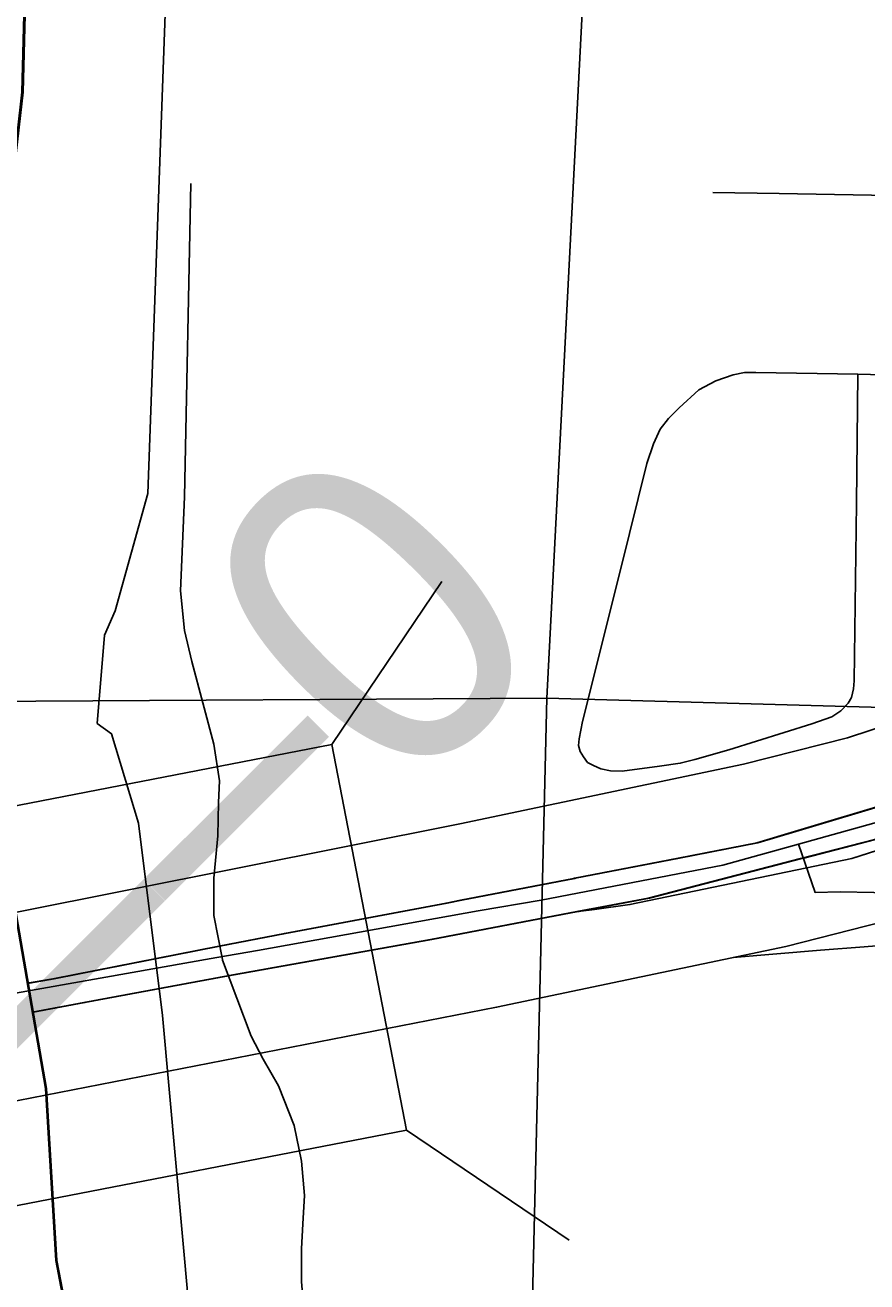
# Model space of a CAD drawing. Extents: x -132.8 to -73.3, y -60 to -26.
# Drawn here: x -126.0213 to -125.7515, y -49.3764 to -48.9734 of the extents above; entities that cross this region are included whole.
import ezdxf

# ---------------------------------------------------------------- set-up
doc = ezdxf.new("R2010")
doc.units = 0
for name, color, linetype in [('Default', 7, 'Continuous'), ('tdCoCityStreetMinor', 7, 'Continuous'), ('tdCoCoBndry', 7, 'Continuous'), ('tdCoCorpBndry', 7, 'Continuous'), ('tdCoDivCarto', 7, 'Continuous'), ('tdCoHydroRiver', 7, 'Continuous'), ('tdCoInt', 7, 'Continuous'), ('tdCoIntCL', 7, 'Continuous'), ('tdCoIntRte', 7, 'Continuous'), ('tdCoPrimary', 7, 'Continuous'), ('tdCoSectLine', 7, 'Continuous'), ('tdCoStBndry', 7, 'Continuous'), ('tdCoStrucNonDivPri', 7, 'Continuous'), ('tdCoTwpBndryShd', 7, 'Continuous'), ('tdStHwyPriRefPost1', 7, 'Continuous'), ('tdStHwyPriRefPost5', 7, 'Continuous')]:
    doc.layers.add(name, color=color, linetype=linetype)

msp = doc.modelspace()

# ---------------------------------------------------------------- linework, layer by layer
at = {"layer": 'Default'}
msp.add_lwpolyline([(-125.7943, -49.27238), (-125.76634, -49.26998), (-125.75235, -49.26892), (-125.74035, -49.26793), (-125.72933, -49.26678), (-125.71191, -49.26415), (-125.70379, -49.26267), (-125.69563, -49.26119), (-125.68018, -49.25757), (-125.6707, -49.25496), (-125.66587, -49.25363), (-125.65223, -49.24919), (-125.64409, -49.24626), (-125.63809, -49.24409), (-125.62411, -49.23916), (-125.61209, -49.23477), (-125.60702, -49.23291), (-125.60362, -49.23174), (-125.57683, -49.2225)], dxfattribs=at)
at = {"layer": 'tdCoCityStreetMinor'}
msp.add_line((-125.75439, -49.08534), (-125.71917, -49.08601), dxfattribs=at)
for points in [[(-125.93199, -49.38531), (-125.93277, -49.37621), (-125.93277, -49.3658), (-125.93225, -49.35773), (-125.93173, -49.34863), (-125.93277, -49.3377), (-125.93511, -49.32625), (-125.94006, -49.3135), (-125.945, -49.30491), (-125.9489, -49.29762), (-125.95801, -49.27317), (-125.95805, -49.27299), (-125.96087, -49.25885), (-125.96087, -49.24688), (-125.95957, -49.23335), (-125.95931, -49.22268), (-125.95905, -49.21566), (-125.96087, -49.20395), (-125.9679, -49.17741), (-125.97024, -49.16752), (-125.97154, -49.15477), (-125.97024, -49.12459), (-125.96817, -49.0242)], [(-125.80089, -49.027), (-125.7796, -49.0274), (-125.74995, -49.02794), (-125.71718, -49.02855)], [(-125.75439, -49.08534), (-125.75478, -49.12672), (-125.7555, -49.1836), (-125.7557, -49.18617), (-125.75635, -49.18893), (-125.75741, -49.19084), (-125.75976, -49.19327), (-125.76268, -49.19517), (-125.76907, -49.19746), (-125.79567, -49.20574), (-125.80656, -49.20882), (-125.81129, -49.21008), (-125.81792, -49.21103), (-125.82992, -49.21261), (-125.83363, -49.21253), (-125.8367, -49.2119), (-125.83915, -49.21079), (-125.84104, -49.20977), (-125.84231, -49.20803), (-125.84341, -49.2063), (-125.84389, -49.2044), (-125.84373, -49.20219), (-125.84262, -49.19667), (-125.83031, -49.14758), (-125.82195, -49.11397), (-125.8199, -49.10765), (-125.81769, -49.10292), (-125.81508, -49.09952), (-125.81161, -49.09605), (-125.8053, -49.09029), (-125.79985, -49.08745), (-125.79433, -49.08548), (-125.7907, -49.08477), (-125.78701, -49.08472), (-125.75439, -49.08534)]]:
    msp.add_lwpolyline(points, dxfattribs=at)
at = {"layer": 'tdCoCoBndry'}
for p, q in [((-126.01447, -49.31439), (-126.02609, -49.24691)), ((-126.01115, -49.36952), (-126.01447, -49.31439)), ((-126.00436, -49.40497), (-126.01115, -49.36952))]:
    msp.add_line(p, q, dxfattribs=at)
for points in [[(-125.75377, -48.53061), (-125.8229, -48.58349), (-125.86775, -48.61762), (-125.91385, -48.65555), (-125.94164, -48.68146), (-125.96437, -48.72633), (-125.98647, -48.76487), (-125.99531, -48.78257), (-126.01929, -48.87482), (-126.0224, -48.99487), (-126.02807, -49.04541), (-126.03311, -49.07953), (-126.03623, -49.19022), (-126.02647, -49.24691), (-126.01485, -49.31439), (-126.01153, -49.36952), (-126.00474, -49.40497), (-125.98116, -49.49398), (-125.96407, -49.56158), (-125.93624, -49.6595)], [(-125.93586, -49.6595), (-125.96369, -49.56158), (-125.98078, -49.49398), (-126.00436, -49.40497), (-126.01115, -49.36952), (-126.01447, -49.31439), (-126.02609, -49.24691), (-126.03585, -49.19022), (-126.03273, -49.07953), (-126.02769, -49.04541), (-126.02202, -48.99487), (-126.01891, -48.87482), (-125.99493, -48.78257), (-125.98609, -48.76487), (-125.96399, -48.72633), (-125.94127, -48.68146), (-125.91348, -48.65555), (-125.86737, -48.61762), (-125.82252, -48.58349), (-125.75339, -48.53061)]]:
    msp.add_lwpolyline(points, dxfattribs=at)
at = {"layer": 'tdCoCorpBndry'}
msp.add_lwpolyline([(-125.93586, -49.6595), (-125.96369, -49.56158), (-125.98078, -49.49398), (-126.00436, -49.40497), (-126.01115, -49.36952), (-126.01447, -49.31439), (-126.02609, -49.24691), (-126.03585, -49.19022), (-126.03273, -49.07953), (-126.02769, -49.04541), (-126.02202, -48.99487), (-126.01891, -48.87482), (-125.99493, -48.78257), (-125.98609, -48.76487), (-125.96399, -48.72633), (-125.94127, -48.68146), (-125.91348, -48.65555), (-125.86737, -48.61762), (-125.82252, -48.58349), (-125.75339, -48.53061), (-125.71262, -48.49942), (-125.66271, -48.4716), (-125.5661, -48.42199), (-125.20423, -48.32744)], dxfattribs=at)
at = {"layer": 'tdCoDivCarto'}
for p, q in [((-125.74249, -49.22246), (-125.77427, -49.23192)), ((-125.75625, -49.24059), (-125.70545, -49.22431)), ((-125.77427, -49.23192), (-125.78639, -49.23553)), ((-125.78639, -49.23553), (-125.81154, -49.24046)), ((-125.81154, -49.24046), (-125.84483, -49.24693)), ((-125.82744, -49.25541), (-125.75625, -49.24059)), ((-125.84512, -49.24698), (-125.88133, -49.25402)), ((-125.84483, -49.24693), (-125.84512, -49.24698)), ((-125.84483, -49.24693), (-125.84512, -49.24698)), ((-125.88598, -49.25489), (-125.93781, -49.26463)), ((-125.88133, -49.25402), (-125.88598, -49.25489)), ((-125.89095, -49.2666), (-125.84404, -49.25765)), ((-125.84404, -49.25765), (-125.83879, -49.25694)), ((-125.83879, -49.25694), (-125.82744, -49.25541)), ((-125.93781, -49.26463), (-125.95889, -49.26876)), ((-125.95433, -49.27794), (-125.89095, -49.2666)), ((-125.95889, -49.26876), (-126.01203, -49.27917)), ((-126.01203, -49.27917), (-126.02027, -49.28063)), ((-126.00217, -49.28682), (-125.95611, -49.27827)), ((-125.95611, -49.27827), (-125.95433, -49.27794)), ((-126.01868, -49.28985), (-126.00217, -49.28682))]:
    msp.add_line(p, q, dxfattribs=at)
for points in [[(-125.84404, -49.25765), (-125.83879, -49.25694), (-125.82744, -49.25541), (-125.75625, -49.24059), (-125.70545, -49.22431), (-125.66229, -49.21025)], [(-125.70752, -49.21227), (-125.74249, -49.22246), (-125.77427, -49.23192)], [(-125.70752, -49.21227), (-125.74249, -49.22246), (-125.77427, -49.23192)], [(-125.70752, -49.21227), (-125.74249, -49.22246), (-125.77427, -49.23192)], [(-125.7717, -49.24049), (-125.74866, -49.23454), (-125.70313, -49.21846)], [(-125.7717, -49.24049), (-125.74866, -49.23454), (-125.70313, -49.21846)], [(-125.77427, -49.23192), (-125.78639, -49.23553), (-125.81154, -49.24046), (-125.84483, -49.24693), (-125.84512, -49.24698)], [(-125.77427, -49.23192), (-125.78639, -49.23553), (-125.81154, -49.24046), (-125.84483, -49.24693), (-125.84512, -49.24698)], [(-125.77427, -49.23192), (-125.78639, -49.23553), (-125.81154, -49.24046), (-125.84483, -49.24693)], [(-125.84375, -49.25759), (-125.82116, -49.25328), (-125.77231, -49.24065)], [(-125.84375, -49.25759), (-125.82116, -49.25328), (-125.77231, -49.24065)], [(-125.77231, -49.24065), (-125.7717, -49.24049)], [(-125.77231, -49.24065), (-125.7717, -49.24049)], [(-125.84512, -49.24698), (-125.88133, -49.25402), (-125.88598, -49.25489), (-125.93781, -49.26463), (-125.95889, -49.26876), (-126.01203, -49.27917), (-126.02027, -49.28063)], [(-125.84512, -49.24698), (-125.88133, -49.25402), (-125.88598, -49.25489), (-125.93781, -49.26463), (-125.95889, -49.26876), (-126.01203, -49.27917), (-126.02027, -49.28063)], [(-125.84512, -49.24698), (-125.88133, -49.25402), (-125.88598, -49.25489), (-125.93781, -49.26463), (-125.95889, -49.26876), (-126.01203, -49.27917), (-126.01997, -49.28057)], [(-126.01868, -49.28985), (-126.00217, -49.28682), (-125.95611, -49.27827), (-125.95433, -49.27794), (-125.89095, -49.2666), (-125.84404, -49.25765)], [(-126.01868, -49.28985), (-126.00217, -49.28682), (-125.95611, -49.27827), (-125.95433, -49.27794), (-125.89095, -49.2666), (-125.84404, -49.25765)], [(-126.01868, -49.28985), (-126.00217, -49.28682), (-125.95611, -49.27827), (-125.95433, -49.27794), (-125.89095, -49.2666), (-125.84404, -49.25765)], [(-125.84404, -49.25765), (-125.84375, -49.25759)], [(-125.84404, -49.25765), (-125.84375, -49.25759)], [(-126.01997, -49.28057), (-126.02027, -49.28063)]]:
    msp.add_lwpolyline(points, dxfattribs=at)
at = {"layer": 'tdCoHydroRiver'}
msp.add_lwpolyline([(-125.90217, -49.59291), (-125.92255, -49.53237), (-125.94406, -49.45602), (-125.94812, -49.43224), (-125.9319, -49.41693), (-125.93312, -49.40427), (-125.96457, -49.40022), (-125.96885, -49.38432), (-125.97725, -49.29099), (-125.98496, -49.22923), (-125.99361, -49.20058), (-125.99826, -49.1973), (-125.99587, -49.16897), (-125.9925, -49.16117), (-125.98195, -49.12361), (-125.97424, -48.90767), (-125.96757, -48.89524), (-125.96685, -48.87002), (-125.94686, -48.7775), (-125.94438, -48.74602), (-125.92609, -48.7134), (-125.8969, -48.68584), (-125.8102, -48.63467), (-125.69747, -48.55585)], dxfattribs=at)
at = {"layer": 'tdCoInt'}
for points in [[(-126.30981, -49.31474), (-125.88193, -49.22946), (-125.79106, -49.21039), (-125.75771, -49.20186), (-125.68935, -49.17948), (-125.63604, -49.15817), (-125.61921, -49.15239)], [(-126.3085, -49.37376), (-125.8702, -49.28831), (-125.77746, -49.26885), (-125.741, -49.25952), (-125.66895, -49.23593), (-125.62136, -49.21692)]]:
    msp.add_lwpolyline(points, dxfattribs=at)
at = {"layer": 'tdCoIntCL'}
for points in [[(-125.77334, -49.23602), (-125.74464, -49.22794)], [(-126.04326, -49.28715), (-125.95986, -49.27238), (-125.94686, -49.27008), (-125.87611, -49.25739), (-125.85584, -49.25392), (-125.7976, -49.24278), (-125.77334, -49.23602)], [(-125.77334, -49.23602), (-125.76799, -49.25152), (-125.76003, -49.2513), (-125.74922, -49.25152), (-125.73754, -49.2525), (-125.72532, -49.2537), (-125.7131, -49.25534), (-125.69989, -49.25741), (-125.69094, -49.25796), (-125.68188, -49.25752), (-125.67479, -49.25654), (-125.65729, -49.2525)]]:
    msp.add_lwpolyline(points, dxfattribs=at)
at = {"layer": 'tdCoIntRte'}
for points in [[(-126.01906, -49.28985), (-126.00255, -49.28682), (-125.95649, -49.27827), (-125.95471, -49.27794), (-125.89133, -49.2666), (-125.84442, -49.25765), (-125.82154, -49.25328), (-125.77269, -49.24065), (-125.74904, -49.23454), (-125.70351, -49.21846), (-125.70331, -49.21839), (-125.6827, -49.21111), (-125.67814, -49.20948), (-125.65258, -49.20035), (-125.62669, -49.19111), (-125.62056, -49.18892), (-125.59343, -49.1793), (-125.5737, -49.17363), (-125.56285, -49.17042), (-125.53622, -49.16426), (-125.51106, -49.16031), (-125.48246, -49.1576), (-125.45607, -49.1571), (-125.39762, -49.15784)], [(-126.01906, -49.28985), (-126.00255, -49.28682), (-125.95649, -49.27827), (-125.95471, -49.27794), (-125.89133, -49.2666), (-125.84442, -49.25765), (-125.82154, -49.25328), (-125.77269, -49.24065), (-125.74904, -49.23454), (-125.70351, -49.21846), (-125.70331, -49.21839), (-125.6827, -49.21111), (-125.67814, -49.20948), (-125.65258, -49.20035), (-125.62669, -49.19111), (-125.62056, -49.18892), (-125.59343, -49.1793), (-125.5737, -49.17363), (-125.56285, -49.17042), (-125.53622, -49.16426), (-125.51106, -49.16031), (-125.48246, -49.1576), (-125.45607, -49.1571), (-125.39762, -49.15784)], [(-125.74287, -49.22246), (-125.77465, -49.23192), (-125.78677, -49.23553), (-125.81192, -49.24046), (-125.84521, -49.24693), (-125.8455, -49.24698), (-125.88171, -49.25402), (-125.88636, -49.25489), (-125.93818, -49.26463), (-125.95927, -49.26876), (-126.01241, -49.27917), (-126.02065, -49.28063)], [(-125.74287, -49.22246), (-125.77465, -49.23192), (-125.78677, -49.23553), (-125.81192, -49.24046), (-125.84521, -49.24693), (-125.8455, -49.24698), (-125.88171, -49.25402), (-125.88636, -49.25489), (-125.93818, -49.26463), (-125.95927, -49.26876), (-126.01241, -49.27917), (-126.02034, -49.28057), (-126.02065, -49.28063)]]:
    msp.add_lwpolyline(points, dxfattribs=at)
at = {"layer": 'tdCoPrimary'}
msp.add_line((-125.84483, -49.24693), (-125.84512, -49.24698), dxfattribs=at)
msp.add_line((-125.84483, -49.24693), (-125.84512, -49.24698), dxfattribs=at)
for points in [[(-126.01868, -49.28985), (-126.00217, -49.28682), (-125.95611, -49.27827), (-125.95433, -49.27794), (-125.89095, -49.2666), (-125.84404, -49.25765), (-125.83879, -49.25694), (-125.82744, -49.25541), (-125.75625, -49.24059), (-125.70545, -49.22431), (-125.66229, -49.21025), (-125.61937, -49.19663), (-125.61904, -49.19655), (-125.61878, -49.19648), (-125.57716, -49.18604), (-125.55666, -49.18277), (-125.54466, -49.18162), (-125.53086, -49.18151), (-125.51713, -49.18202)], [(-125.84404, -49.25765), (-125.83879, -49.25694), (-125.82744, -49.25541), (-125.75625, -49.24059), (-125.70545, -49.22431), (-125.66229, -49.21025)], [(-125.84404, -49.25765), (-125.83879, -49.25694), (-125.82744, -49.25541), (-125.75625, -49.24059), (-125.70545, -49.22431), (-125.66229, -49.21025)], [(-125.70752, -49.21227), (-125.74249, -49.22246), (-125.77427, -49.23192)], [(-125.70752, -49.21227), (-125.74249, -49.22246), (-125.77427, -49.23192)], [(-125.74249, -49.22246), (-125.77427, -49.23192), (-125.78639, -49.23553), (-125.81154, -49.24046), (-125.84483, -49.24693), (-125.84512, -49.24698), (-125.88133, -49.25402), (-125.88598, -49.25489), (-125.93781, -49.26463), (-125.95889, -49.26876), (-126.01203, -49.27917), (-126.02027, -49.28063)], [(-125.77427, -49.23192), (-125.78639, -49.23553), (-125.81154, -49.24046), (-125.84483, -49.24693)], [(-125.77427, -49.23192), (-125.78639, -49.23553), (-125.81154, -49.24046), (-125.84483, -49.24693)], [(-125.84512, -49.24698), (-125.88133, -49.25402), (-125.88598, -49.25489), (-125.93781, -49.26463), (-125.95889, -49.26876), (-126.01203, -49.27917), (-126.02027, -49.28063)], [(-125.84512, -49.24698), (-125.88133, -49.25402), (-125.88598, -49.25489), (-125.93781, -49.26463), (-125.95889, -49.26876), (-126.01203, -49.27917), (-126.02027, -49.28063)], [(-126.01868, -49.28985), (-126.00217, -49.28682), (-125.95611, -49.27827), (-125.95433, -49.27794), (-125.89095, -49.2666), (-125.84404, -49.25765)], [(-126.01868, -49.28985), (-126.00217, -49.28682), (-125.95611, -49.27827), (-125.95433, -49.27794), (-125.89095, -49.2666), (-125.84404, -49.25765)]]:
    msp.add_lwpolyline(points, dxfattribs=at)
at = {"layer": 'tdCoSectLine'}
for points in [[(-125.85408, -49.18921), (-125.8229, -48.58349)], [(-126.03623, -49.19022), (-125.85408, -49.18921)], [(-126.03623, -49.19022), (-126.02647, -49.24691), (-126.01485, -49.31439), (-126.01153, -49.36952), (-126.00474, -49.40497), (-125.98116, -49.49398), (-125.96407, -49.56158), (-125.93624, -49.6595), (-125.9073, -49.76713), (-125.87026, -49.86939)], [(-125.87026, -49.86939), (-125.85408, -49.18921)], [(-125.85408, -49.18921), (-124.85997, -49.21679)]]:
    msp.add_lwpolyline(points, dxfattribs=at)
at = {"layer": 'tdCoStBndry'}
msp.add_lwpolyline([(-125.75377, -48.53061), (-125.8229, -48.58349), (-125.86775, -48.61762), (-125.91385, -48.65555), (-125.94164, -48.68146), (-125.96437, -48.72633), (-125.98647, -48.76487), (-125.99531, -48.78257), (-126.01929, -48.87482), (-126.0224, -48.99487), (-126.02807, -49.04541), (-126.03311, -49.07953), (-126.03623, -49.19022), (-126.02647, -49.24691), (-126.01485, -49.31439), (-126.01153, -49.36952), (-126.00474, -49.40497), (-125.98116, -49.49398), (-125.96407, -49.56158), (-125.93624, -49.6595)], dxfattribs=at)
at = {"layer": 'tdCoStrucNonDivPri'}
for p, q in [((-125.92304, -49.20405), (-125.88776, -49.15183)), ((-126.19512, -49.25673), (-125.92304, -49.20405)), ((-125.92304, -49.20405), (-125.89911, -49.32768)), ((-125.89911, -49.32768), (-126.17119, -49.38036)), ((-125.89911, -49.32768), (-125.84689, -49.36296))]:
    msp.add_line(p, q, dxfattribs=at)
at = {"layer": 'tdCoTwpBndryShd'}
msp.add_lwpolyline([(-125.93624, -49.6595), (-125.96407, -49.56158), (-125.98116, -49.49398), (-126.00474, -49.40497), (-126.01153, -49.36952), (-126.01485, -49.31439), (-126.02647, -49.24691), (-126.03623, -49.19022), (-126.03311, -49.07953), (-126.02807, -49.04541), (-126.0224, -48.99487), (-126.01929, -48.87482), (-125.99531, -48.78257), (-125.98647, -48.76487), (-125.96437, -48.72633), (-125.94164, -48.68146), (-125.91385, -48.65555), (-125.86775, -48.61762), (-125.8229, -48.58349), (-125.75377, -48.53061)], dxfattribs=at)

# ---------------------------------------------------------------- texts
at = {"layer": 'tdStHwyPriRefPost1'}
msp.add_text('‒‒0', height=0.1, rotation=45, dxfattribs=at).set_placement((-126.00639, -49.32936))
msp.add_text('‒‒0', height=0.1, rotation=45, dxfattribs=at).set_placement((-126.00639, -49.32936))
at = {"layer": 'tdStHwyPriRefPost5'}
msp.add_text('‒‒0', height=0.1, rotation=45, dxfattribs=at).set_placement((-126.00639, -49.32936))
msp.add_text('‒‒0', height=0.1, rotation=45, dxfattribs=at).set_placement((-126.00639, -49.32936))

doc.saveas('drawing.dxf')
